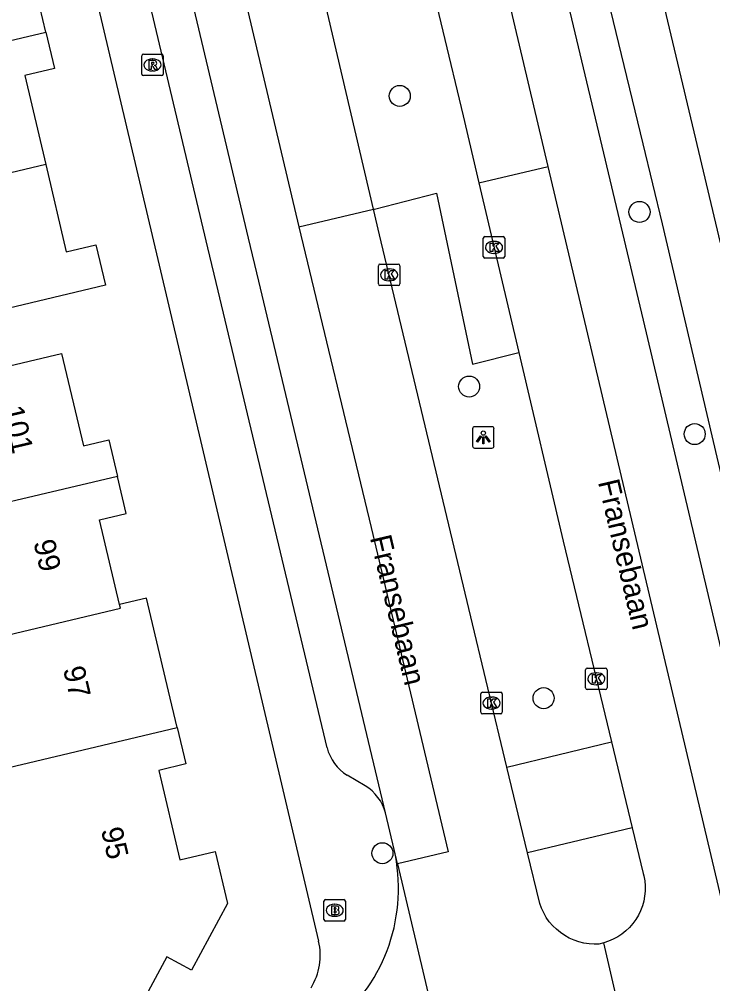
# Model space of a CAD drawing. Extents: x 158461 to 159795, y 387220 to 388672.
# Drawn here: x 159312.9 to 159345.17, y 388392.48 to 388437.34 of the extents above; entities that cross this region are included whole.
import ezdxf

# ---------------------------------------------------------------- set-up
doc = ezdxf.new("R2010")
doc.units = 0
for name, color, linetype in [('IMGEO_Berm_groen', 7, 'Continuous'), ('IMGEO_Boom', 7, 'Continuous'), ('IMGEO_Brandkraan', 7, 'Continuous'), ('IMGEO_Kolk', 7, 'Continuous'), ('IMGEO_Lichtpunt', 7, 'Continuous'), ('IMGEO_Openbare_ruimte_label', 7, 'Continuous'), ('IMGEO_Pand', 7, 'Continuous'), ('IMGEO_Pand_nummerreeks', 7, 'Continuous'), ('IMGEO_Rijbaan_lokaal_gesloten', 7, 'Continuous'), ('IMGEO_Rijbaan_lokaal_open', 7, 'Continuous'), ('IMGEO_Rioolput', 7, 'Continuous'), ('IMGEO_Voetpad_open', 7, 'Continuous')]:
    doc.layers.add(name, color=color, linetype=linetype)

msp = doc.modelspace()

# ---------------------------------------------------------------- linework, layer by layer
at = {"layer": 'IMGEO_Berm_groen'}
msp.add_lwpolyline([(159329.387, 388428.506), (159329.434, 388428.518), (159332.322, 388429.261), (159333.987, 388421.305), (159336.146, 388421.838)], dxfattribs=at)
at = {"layer": 'IMGEO_Boom'}
for centre in [(159330.605, 388433.779), (159341.762, 388428.381), (159333.834, 388420.259), (159344.331, 388418.047), (159337.298, 388405.762), (159329.797, 388398.549)]:
    msp.add_circle(centre, 0.489, dxfattribs=at)
at = {"layer": 'IMGEO_Brandkraan'}
for p, q in [((159327.075, 388395.468), (159327.075, 388396.32)), ((159327.15, 388396.394), (159328.002, 388396.394)), ((159327.563, 388396.174), (159327.588, 388396.174)), ((159328.076, 388396.32), (159328.076, 388395.468)), ((159328.002, 388395.394), (159327.15, 388395.394)), ((159327.586, 388395.614), (159327.561, 388395.614))]:
    msp.add_line(p, q, dxfattribs=at)
for points in [[(159327.075, 388395.468), (159327.075, 388396.32)], [(159327.15, 388396.394), (159328.002, 388396.394)], [(159328.076, 388396.32), (159328.076, 388395.468)], [(159327.423, 388396.094), (159327.423, 388395.694), (159327.636, 388395.694)], [(159327.654, 388396.094), (159327.423, 388396.094)], [(159327.602, 388396.013), (159327.548, 388396.013), (159327.548, 388395.937)], [(159327.548, 388395.937), (159327.601, 388395.937)], [(159327.61, 388395.861), (159327.548, 388395.861), (159327.548, 388395.78)], [(159327.548, 388395.78), (159327.61, 388395.78)], [(159328.002, 388395.394), (159327.15, 388395.394)]]:
    msp.add_lwpolyline(points, dxfattribs=at)
for centre, radius, start, end in [((159327.152, 388396.318), 0.0765, 91.552, 178.448), ((159327.152, 388396.318), 0.0765, 91.552, 178.448), ((159328, 388396.318), 0.0765, 1.552, 88.448), ((159328, 388396.318), 0.0765, 1.552, 88.448), ((159327.603, 388395.975), 0.0379, 267.8285, 90.9355), ((159327.611, 388395.82), 0.0404, 269.8759, 90.5077), ((159327.642, 388395.945), 0.251, 268.6676, 293.5347), ((159327.658, 388395.949), 0.145, 59.4692, 91.5367), ((159327.683, 388395.996), 0.0922, 285.5137, 58.1501), ((159327.688, 388395.804), 0.105, 301.3115, 78.989), ((159327.152, 388395.47), 0.0765, 181.552, 268.448), ((159327.152, 388395.47), 0.0765, 181.552, 268.448), ((159328, 388395.47), 0.0765, 271.552, 358.448), ((159328, 388395.47), 0.0765, 271.552, 358.448)]:
    msp.add_arc(centre, radius, start, end, dxfattribs=at)
for centre, major_axis, ratio, start_param, end_param in [((159327.562, 388395.894), (-0.387, 0.002), 0.722429, 4.712389, 7.853982), ((159327.587, 388395.894), (-0.39, 0.002), 0.717154, 1.570796, 4.712389)]:
    msp.add_ellipse(centre, major_axis=major_axis, ratio=ratio, start_param=start_param, end_param=end_param, dxfattribs=at)
at = {"layer": 'IMGEO_Kolk'}
for p, q in [((159334.49, 388426.308), (159334.49, 388427.16)), ((159334.565, 388427.234), (159335.417, 388427.234)), ((159335.491, 388427.16), (159335.491, 388426.308)), ((159334.978, 388427.014), (159335.003, 388427.014)), ((159335.417, 388426.234), (159334.565, 388426.234)), ((159335.001, 388426.454), (159334.976, 388426.454)), ((159329.61, 388425.03), (159329.61, 388425.882)), ((159329.685, 388425.956), (159330.537, 388425.956)), ((159330.611, 388425.882), (159330.611, 388425.03)), ((159330.098, 388425.736), (159330.123, 388425.736)), ((159330.537, 388424.956), (159329.685, 388424.956)), ((159330.121, 388425.176), (159330.096, 388425.176)), ((159339.252, 388406.236), (159339.252, 388407.088)), ((159339.327, 388407.162), (159340.179, 388407.162)), ((159339.74, 388406.942), (159339.765, 388406.942)), ((159340.253, 388407.088), (159340.253, 388406.236)), ((159334.451, 388406.034), (159335.303, 388406.034)), ((159340.179, 388406.162), (159339.327, 388406.162)), ((159339.763, 388406.382), (159339.738, 388406.382)), ((159334.376, 388405.108), (159334.376, 388405.96)), ((159334.864, 388405.814), (159334.889, 388405.814)), ((159335.377, 388405.96), (159335.377, 388405.108)), ((159334.887, 388405.254), (159334.862, 388405.254)), ((159335.303, 388405.034), (159334.451, 388405.034))]:
    msp.add_line(p, q, dxfattribs=at)
for points in [[(159334.49, 388426.308), (159334.49, 388427.16)], [(159334.565, 388427.234), (159335.417, 388427.234)], [(159335.491, 388427.16), (159335.491, 388426.308)], [(159334.811, 388426.934), (159334.934, 388426.934), (159334.934, 388426.783), (159335.064, 388426.934), (159335.228, 388426.934), (159335.082, 388426.783), (159335.235, 388426.534), (159335.083, 388426.534), (159334.998, 388426.698), (159334.934, 388426.631), (159334.934, 388426.534), (159334.811, 388426.534), (159334.811, 388426.934)], [(159335.417, 388426.234), (159334.565, 388426.234)], [(159329.61, 388425.03), (159329.61, 388425.882)], [(159329.685, 388425.956), (159330.537, 388425.956)], [(159330.611, 388425.882), (159330.611, 388425.03)], [(159329.931, 388425.656), (159330.054, 388425.656), (159330.054, 388425.505), (159330.184, 388425.656), (159330.348, 388425.656), (159330.202, 388425.505), (159330.355, 388425.256), (159330.203, 388425.256), (159330.118, 388425.42), (159330.054, 388425.353), (159330.054, 388425.256), (159329.931, 388425.256), (159329.931, 388425.656)], [(159330.537, 388424.956), (159329.685, 388424.956)], [(159339.252, 388406.236), (159339.252, 388407.088)], [(159339.327, 388407.162), (159340.179, 388407.162)], [(159340.253, 388407.088), (159340.253, 388406.236)], [(159339.573, 388406.862), (159339.696, 388406.862), (159339.696, 388406.711), (159339.826, 388406.862), (159339.99, 388406.862), (159339.844, 388406.711), (159339.997, 388406.462), (159339.845, 388406.462), (159339.76, 388406.626), (159339.696, 388406.559), (159339.696, 388406.462), (159339.573, 388406.462), (159339.573, 388406.862)], [(159334.451, 388406.034), (159335.303, 388406.034)], [(159340.179, 388406.162), (159339.327, 388406.162)], [(159334.376, 388405.108), (159334.376, 388405.96)], [(159334.697, 388405.734), (159334.82, 388405.734), (159334.82, 388405.583), (159334.95, 388405.734), (159335.114, 388405.734), (159334.968, 388405.583), (159335.121, 388405.334), (159334.969, 388405.334), (159334.884, 388405.498), (159334.82, 388405.431), (159334.82, 388405.334), (159334.697, 388405.334), (159334.697, 388405.734)], [(159335.377, 388405.96), (159335.377, 388405.108)], [(159335.303, 388405.034), (159334.451, 388405.034)]]:
    msp.add_lwpolyline(points, dxfattribs=at)
for centre, start, end in [((159334.567, 388427.158), 91.552, 178.448), ((159334.567, 388427.158), 91.552, 178.448), ((159335.415, 388427.158), 1.552, 88.448), ((159335.415, 388427.158), 1.552, 88.448), ((159334.567, 388426.31), 181.552, 268.448), ((159334.567, 388426.31), 181.552, 268.448), ((159335.415, 388426.31), 271.552, 358.448), ((159335.415, 388426.31), 271.552, 358.448), ((159329.687, 388425.88), 91.552, 178.448), ((159329.687, 388425.88), 91.552, 178.448), ((159330.535, 388425.88), 1.552, 88.448), ((159330.535, 388425.88), 1.552, 88.448), ((159329.687, 388425.032), 181.552, 268.448), ((159329.687, 388425.032), 181.552, 268.448), ((159330.535, 388425.032), 271.552, 358.448), ((159330.535, 388425.032), 271.552, 358.448), ((159339.329, 388407.086), 91.552, 178.448), ((159339.329, 388407.086), 91.552, 178.448), ((159340.177, 388407.086), 1.552, 88.448), ((159340.177, 388407.086), 1.552, 88.448), ((159334.453, 388405.958), 91.552, 178.448), ((159334.453, 388405.958), 91.552, 178.448), ((159335.301, 388405.958), 1.552, 88.448), ((159335.301, 388405.958), 1.552, 88.448), ((159339.329, 388406.238), 181.552, 268.448), ((159339.329, 388406.238), 181.552, 268.448), ((159340.177, 388406.238), 271.552, 358.448), ((159340.177, 388406.238), 271.552, 358.448), ((159334.453, 388405.11), 181.552, 268.448), ((159334.453, 388405.11), 181.552, 268.448), ((159335.301, 388405.11), 271.552, 358.448), ((159335.301, 388405.11), 271.552, 358.448)]:
    msp.add_arc(centre, 0.0765, start, end, dxfattribs=at)
for centre, major_axis, ratio, start_param, end_param in [((159334.977, 388426.734), (-0.387, 0.002), 0.722429, 4.712389, 7.853982), ((159335.002, 388426.734), (-0.39, 0.002), 0.717154, 1.570796, 4.712389), ((159330.097, 388425.456), (-0.387, 0.002), 0.722429, 4.712389, 7.853982), ((159330.122, 388425.456), (-0.39, 0.002), 0.717154, 1.570796, 4.712389), ((159339.739, 388406.662), (-0.387, 0.002), 0.722429, 4.712389, 7.853982), ((159339.764, 388406.662), (-0.39, 0.002), 0.717154, 1.570796, 4.712389), ((159334.863, 388405.534), (-0.387, 0.002), 0.722429, 4.712389, 7.853982), ((159334.888, 388405.534), (-0.39, 0.002), 0.717154, 1.570796, 4.712389)]:
    msp.add_ellipse(centre, major_axis=major_axis, ratio=ratio, start_param=start_param, end_param=end_param, dxfattribs=at)
at = {"layer": 'IMGEO_Lichtpunt'}
for p, q in [((159333.994, 388418.297), (159333.994, 388417.49)), ((159333.994, 388418.297), (159333.994, 388417.49)), ((159334.896, 388418.392), (159334.088, 388418.392)), ((159334.896, 388418.392), (159334.088, 388418.392)), ((159334.99, 388417.49), (159334.99, 388418.297)), ((159334.99, 388417.49), (159334.99, 388418.297)), ((159334.088, 388417.396), (159334.896, 388417.396)), ((159334.088, 388417.396), (159334.896, 388417.396))]:
    msp.add_line(p, q, dxfattribs=at)
for points in [[(159334.368, 388417.961), (159334.407, 388417.933), (159334.219, 388417.671), (159334.181, 388417.698), (159334.368, 388417.961)], [(159334.47, 388417.913), (159334.517, 388417.913), (159334.517, 388417.591), (159334.47, 388417.591), (159334.47, 388417.913)], [(159334.58, 388417.933), (159334.618, 388417.96), (159334.805, 388417.698), (159334.766, 388417.67), (159334.58, 388417.933)]]:
    msp.add_lwpolyline(points, dxfattribs=at)
msp.add_circle((159334.493, 388418.095), 0.0994, dxfattribs=at)
for centre, start, end in [((159334.088, 388418.297), 90, 180), ((159334.088, 388418.297), 90, 180), ((159334.896, 388418.297), 0, 90), ((159334.896, 388418.297), 0, 90), ((159334.088, 388417.49), 180, 270), ((159334.088, 388417.49), 180, 270), ((159334.896, 388417.49), 270, 0), ((159334.896, 388417.49), 270, 360)]:
    msp.add_arc(centre, 0.0946, start, end, dxfattribs=at)
at = {"layer": 'IMGEO_Pand'}
for points in [[(159314.128, 388436.751), (159313.71, 388438.521), (159312.345, 388438.198), (159311.41, 388442.152), (159311.383, 388442.267)], [(159304.321, 388434.43), (159314.128, 388436.751)], [(159314.128, 388436.751), (159314.531, 388435.048), (159313.148, 388434.721), (159314.126, 388430.584)], [(159314.126, 388430.584), (159315.084, 388426.533), (159316.463, 388426.859), (159316.91, 388424.968), (159312.045, 388423.818), (159307.107, 388422.65), (159305.702, 388428.59)], [(159314.126, 388430.584), (159305.702, 388428.59)], [(159307.733, 388413.778), (159306.315, 388419.774), (159310.001, 388420.646), (159314.866, 388421.797), (159315.883, 388417.498), (159317.068, 388417.778), (159317.472, 388416.07)], [(159317.472, 388416.07), (159307.733, 388413.778)], [(159317.566, 388410.124), (159316.634, 388414.064), (159317.877, 388414.358), (159317.472, 388416.07)], [(159309.115, 388407.937), (159317.608, 388409.945), (159317.566, 388410.124)], [(159320.247, 388404.392), (159319.847, 388406.083), (159318.821, 388410.421), (159317.566, 388410.124)], [(159310.498, 388402.088), (159320.247, 388404.392)], [(159320.247, 388404.392), (159320.647, 388402.701), (159319.391, 388402.404), (159320.376, 388398.239), (159322.021, 388398.628), (159322.594, 388396.205), (159320.915, 388393.105), (159319.768, 388393.726), (159317.386, 388389.328)]]:
    msp.add_lwpolyline(points, dxfattribs=at)
at = {"layer": 'IMGEO_Rijbaan_lokaal_gesloten'}
for points in [[(159294.503, 388558.55), (159306.956, 388507.759), (159325.911, 388427.69)], [(159337.516, 388430.499), (159326.977, 388475.078), (159329.536, 388475.631)], [(159330.162, 388472.988), (159333.728, 388457.815), (159340.084, 388431.111), (159342.071, 388422.764), (159346.332, 388404.686)], [(159329.938, 388400.423), (159324.041, 388425.154), (159323.566, 388427.155), (159317.05, 388454.625), (159314.321, 388466.043)], [(159329.387, 388428.506), (159325.567, 388444.809), (159324.109, 388450.974)], [(159331.656, 388440.738), (159333.551, 388432.85), (159334.286, 388429.729)], [(159334.286, 388429.729), (159337.516, 388430.499)], [(159376.156, 388278.509), (159373.722, 388277.998), (159367.243, 388305.039), (159366.799, 388306.902), (159356.921, 388348.494), (159337.516, 388430.499)], [(159334.286, 388429.729), (159336.146, 388421.838)], [(159325.911, 388427.69), (159329.387, 388428.506)], [(159335.593, 388402.553), (159333.819, 388409.928), (159329.664, 388427.323), (159329.387, 388428.506)], [(159325.911, 388427.69), (159329.279, 388413.707), (159332.856, 388398.621), (159330.501, 388398.052)], [(159336.146, 388421.838), (159338.214, 388413.059), (159340.46, 388403.732)], [(159340.46, 388403.732), (159341.425, 388399.724)], [(159336.552, 388398.566), (159335.593, 388402.553)], [(159330.343, 388398.723), (159329.938, 388400.423)], [(159341.425, 388399.724), (159341.936, 388397.6), (159341.963, 388397.491), (159342.004, 388397.259), (159342.025, 388397.025), (159342.024, 388396.79), (159342.002, 388396.555), (159341.96, 388396.324), (159341.897, 388396.097), (159341.814, 388395.877), (159341.712, 388395.665), (159341.591, 388395.463), (159341.452, 388395.273), (159341.298, 388395.096), (159341.127, 388394.933), (159340.944, 388394.786), (159340.747, 388394.656), (159340.54, 388394.545), (159340.324, 388394.452), (159340.1, 388394.379)], [(159330.501, 388398.052), (159330.343, 388398.723)], [(159340.1, 388394.379), (159339.871, 388394.326), (159339.659, 388394.321), (159339.418, 388394.335), (159339.179, 388394.371), (159338.944, 388394.428), (159338.715, 388394.506), (159338.494, 388394.604), (159338.282, 388394.721), (159338.082, 388394.857), (159337.895, 388395.01), (159337.722, 388395.179), (159337.565, 388395.363), (159337.425, 388395.56), (159337.303, 388395.769), (159337.201, 388395.988), (159337.118, 388396.215), (159336.552, 388398.566)], [(159330.501, 388398.052), (159335.458, 388377.025)], [(159342.17, 388385.447), (159340.1, 388394.379)]]:
    msp.add_lwpolyline(points, dxfattribs=at)
at = {"layer": 'IMGEO_Rijbaan_lokaal_open'}
msp.add_arc((159322.438, 388396.913), 8.109, 309.2034, 12.8977, dxfattribs=at)
at = {"layer": 'IMGEO_Rioolput'}
for p, q in [((159318.596, 388434.796), (159318.596, 388435.648)), ((159318.671, 388435.722), (159319.523, 388435.722)), ((159319.597, 388435.648), (159319.597, 388434.796)), ((159319.084, 388435.502), (159319.109, 388435.502)), ((159319.523, 388434.722), (159318.671, 388434.722)), ((159319.107, 388434.942), (159319.082, 388434.942))]:
    msp.add_line(p, q, dxfattribs=at)
for points in [[(159318.596, 388434.796), (159318.596, 388435.648)], [(159318.671, 388435.722), (159319.523, 388435.722)], [(159319.597, 388435.648), (159319.597, 388434.796)], [(159319.185, 388435.42), (159318.933, 388435.422), (159318.933, 388435.022)], [(159318.933, 388435.022), (159319.057, 388435.022), (159319.057, 388435.184), (159319.068, 388435.184)], [(159319.111, 388435.341), (159319.057, 388435.341), (159319.057, 388435.26)], [(159319.057, 388435.26), (159319.109, 388435.26)], [(159319.523, 388434.722), (159318.671, 388434.722)], [(159319.115, 388435.155), (159319.186, 388435.022), (159319.326, 388435.022), (159319.261, 388435.148)]]:
    msp.add_lwpolyline(points, dxfattribs=at)
for centre, radius, start, end in [((159318.673, 388435.646), 0.0765, 91.552, 178.448), ((159318.673, 388435.646), 0.0765, 91.552, 178.448), ((159319.521, 388435.646), 0.0765, 1.552, 88.448), ((159319.521, 388435.646), 0.0765, 1.552, 88.448), ((159319.067, 388435.131), 0.0533, 26.0293, 88.6989), ((159319.093, 388435.449), 0.19, 274.7715, 282.9687), ((159319.117, 388435.245), 0.0964, 77.0061, 93.1865), ((159319.131, 388435.302), 0.0378, 276.6634, 79.6772), ((159319.184, 388435.31), 0.109, 350.3612, 89.416), ((159319.182, 388435.31), 0.112, 277.5842, 350.9817), ((159319.166, 388435.095), 0.108, 29.5134, 73.7905), ((159318.673, 388434.798), 0.0765, 181.552, 268.448), ((159318.673, 388434.798), 0.0765, 181.552, 268.448), ((159319.521, 388434.798), 0.0765, 271.552, 358.448), ((159319.521, 388434.798), 0.0765, 271.552, 358.448)]:
    msp.add_arc(centre, radius, start, end, dxfattribs=at)
for centre, major_axis, ratio, start_param, end_param in [((159319.083, 388435.222), (-0.387, 0.002), 0.722429, 4.712389, 7.853982), ((159319.108, 388435.222), (-0.39, 0.002), 0.717154, 1.570796, 4.712389)]:
    msp.add_ellipse(centre, major_axis=major_axis, ratio=ratio, start_param=start_param, end_param=end_param, dxfattribs=at)
at = {"layer": 'IMGEO_Voetpad_open'}
for points in [[(159330.162, 388472.988), (159331.955, 388473.408), (159339.031, 388443.466), (159341.921, 388431.548), (159342.823, 388427.829), (159348.138, 388405.132), (159346.332, 388404.686)], [(159327.219, 388403.457), (159322.153, 388424.705), (159321.676, 388426.715), (159315.162, 388454.175), (159313.263, 388462.119)], [(159312.326, 388455.808), (159312.537, 388455.01), (159319.342, 388426.173), (159326.827, 388394.453)], [(159341.777, 388442.687), (159344.291, 388432.113), (159345.519, 388426.947)], [(159335.593, 388402.553), (159340.46, 388403.732)], [(159328.996, 388401.689), (159328.157, 388402.176)], [(159341.425, 388399.724), (159336.552, 388398.566)]]:
    msp.add_lwpolyline(points, dxfattribs=at)
for centre, radius, start, end in [((159329.307, 388404.002), 2.158, 194.6308, 237.7954), ((159327.887, 388399.881), 2.121, 14.8154, 58.4887), ((159324.062, 388393.796), 2.842, 328.1054, 13.3747)]:
    msp.add_arc(centre, radius, start, end, dxfattribs=at)

# ---------------------------------------------------------------- texts
at = {"layer": 'IMGEO_Openbare_ruimte_label'}
for p in [(159339.823, 388415.822), (159329.211, 388413.232)]:
    msp.add_text('Fransebaan', height=1, rotation=283.2996, dxfattribs=at).set_placement(p)
at = {"layer": 'IMGEO_Pand_nummerreeks'}
for s, rotation, p in [('101', 283.1643, (159312.093, 388419.248)), ('99', 283.1664, (159313.55, 388413.02)), ('97', 283.1664, (159314.928, 388407.131)), ('95', 283.1643, (159316.693, 388399.641))]:
    msp.add_text(s, height=1, rotation=rotation, dxfattribs=at).set_placement(p)

doc.saveas('drawing.dxf')
